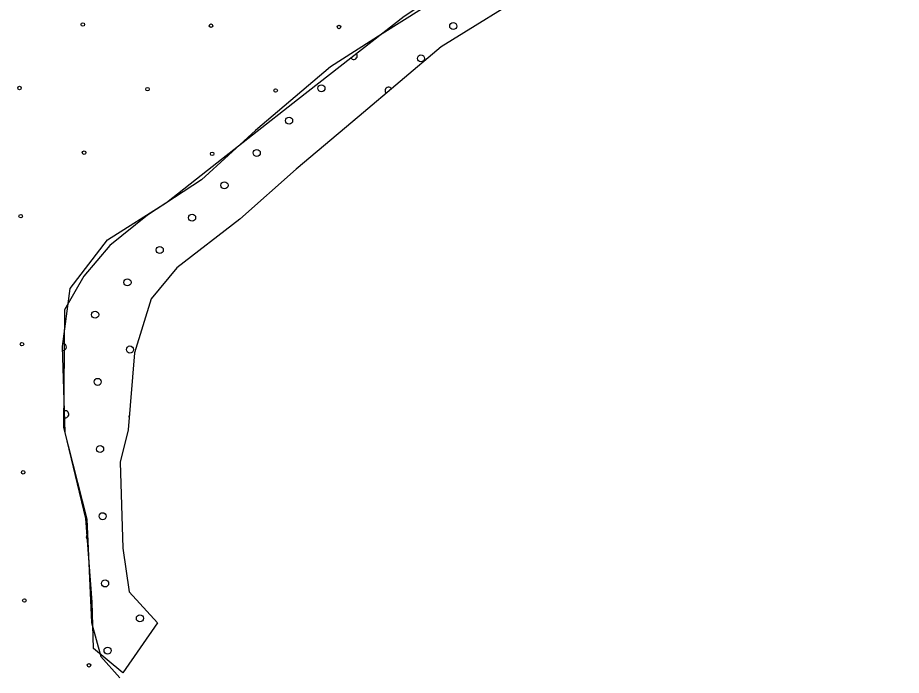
# Model space of a CAD drawing. Extents: x 1612280 to 1883141, y 560852 to 780851.
# Drawn here: x 1778923 to 1781576, y 670127 to 672101 of the extents above; entities that cross this region are included whole.
import ezdxf

# ---------------------------------------------------------------- set-up
doc = ezdxf.new("R2010")
doc.units = 0
for name, color, linetype in [('DESIGN - EROSION CONTROL - Devices', 7, 'Continuous'), ('DESIGN - SCRATCH - User 1', 7, 'Continuous'), ('DESIGN - TRAFFIC CONTROL PERMANENT - Pavement Marking Text', 7, 'Continuous')]:
    doc.layers.add(name, color=color, linetype=linetype)

msp = doc.modelspace()

# ---------------------------------------------------------------- linework, layer by layer
at = {"layer": 'DESIGN - EROSION CONTROL - Devices'}
for centre in [(1779118.9, 672080.1), (1779118.9, 672080.1), (1779503.4, 672076.3), (1779503.4, 672076.3), (1779888, 672072.6), (1779888, 672072.6), (1778928.5, 671889.7), (1778928.5, 671889.7), (1779313, 671885.9), (1779313, 671885.9), (1779697.6, 671882.2), (1779697.6, 671882.2), (1779122.6, 671695.5), (1779122.6, 671695.5), (1779507.2, 671691.8), (1779507.2, 671691.8), (1778932.2, 671505.1), (1778932.2, 671505.1), (1778935.9, 671120.6), (1778935.9, 671120.6), (1778939.7, 670736), (1778939.7, 670736), (1778943.4, 670351.5), (1778943.4, 670351.5), (1779137.5, 670157.3), (1779137.5, 670157.3)]:
    msp.add_circle(centre, 5.28, dxfattribs=at)
msp.add_arc((1779133.8, 670541.9), 5.28, 96.1629, 269.0401, dxfattribs=at)
at = {"layer": 'DESIGN - SCRATCH - User 1'}
for points in [[(1781566.5, 674006.9), (1781576.4, 673914.7), (1781541.1, 673618.3), (1781491.8, 673441.9), (1781400.1, 673293.7), (1781139.2, 673032.6), (1780969.9, 672877.4), (1780892.3, 672679.8), (1780709, 672510.4), (1780363.4, 672270.5), (1780017.9, 672051.7), (1779862.7, 671953), (1779637.1, 671762.4), (1779474.9, 671614.2), (1779312.7, 671508.4), (1779199.8, 671416.6), (1779122.3, 671324.9), (1779064, 671224), (1779060.5, 670871.2), (1779131, 670596), (1779145.1, 670285.5), (1779173.3, 670183.1), (1779229.7, 670119.6)], [(1781566.5, 674006.9), (1781576.4, 673914.7), (1781541.1, 673618.3), (1781491.8, 673441.9), (1781400.1, 673293.7), (1781139.2, 673032.6), (1780969.9, 672877.4), (1780892.3, 672679.8), (1780709, 672510.4), (1780363.4, 672270.5), (1780017.9, 672051.7), (1779862.7, 671953), (1779637.1, 671762.4), (1779474.9, 671614.2), (1779312.7, 671508.4), (1779199.8, 671416.6), (1779122.3, 671324.9), (1779064, 671224), (1779060.5, 670871.2), (1779131, 670596), (1779145.1, 670285.5), (1779173.3, 670183.1), (1779229.7, 670119.6)], [(1779239.1, 670134.5), (1779150.5, 670207.8), (1779146.6, 670346.7), (1779127.4, 670597.3), (1779065.7, 670855.7), (1779058, 671114.2), (1779081.1, 671287.7), (1779192.9, 671434.3), (1779370.2, 671546.1), (1779493.5, 671642.5), (1779763.3, 671854.6), (1780083.2, 672105.3), (1780505.3, 672386.6)], [(1779239.1, 670134.5), (1779150.5, 670207.8), (1779146.6, 670346.7), (1779127.4, 670597.3), (1779065.7, 670855.7), (1779058, 671114.2), (1779081.1, 671287.7), (1779192.9, 671434.3), (1779370.2, 671546.1), (1779493.5, 671642.5), (1779763.3, 671854.6), (1780083.2, 672105.3), (1780505.3, 672386.6)], [(1780986.9, 672376.7), (1780804, 672302), (1780584.3, 672224.9), (1780480.2, 672190.2), (1780195, 672012.8), (1779948.3, 671804.5), (1779759.5, 671646.4), (1779589.9, 671496), (1779401, 671349.4), (1779323.9, 671256.9), (1779273.8, 671094.9), (1779254.5, 670863.5), (1779231.4, 670767), (1779239.1, 670508.6), (1779258.4, 670377.5), (1779343.2, 670285), (1779239.1, 670134.5)], [(1780986.9, 672376.7), (1780804, 672302), (1780584.3, 672224.9), (1780480.2, 672190.2), (1780195, 672012.8), (1779948.3, 671804.5), (1779759.5, 671646.4), (1779589.9, 671496), (1779401, 671349.4), (1779323.9, 671256.9), (1779273.8, 671094.9), (1779254.5, 670863.5), (1779231.4, 670767), (1779239.1, 670508.6), (1779258.4, 670377.5), (1779343.2, 670285), (1779239.1, 670134.5)]]:
    msp.add_lwpolyline(points, dxfattribs=at)
at = {"layer": 'DESIGN - TRAFFIC CONTROL PERMANENT - Pavement Marking Text'}
for centre in [(1780231, 672075.4), (1780231, 672075.4), (1780134, 671978.3), (1780134, 671978.3), (1779835.3, 671888.7), (1779835.3, 671888.7), (1779738.2, 671791.6), (1779738.2, 671791.6), (1779641.1, 671694.6), (1779641.1, 671694.6), (1779544.1, 671597.5), (1779544.1, 671597.5), (1779447, 671500.4), (1779447, 671500.4), (1779349.9, 671403.4), (1779349.9, 671403.4), (1779252.9, 671306.3), (1779252.9, 671306.3), (1779155.8, 671209.2), (1779155.8, 671209.2), (1779260.3, 671104.7), (1779260.3, 671104.7), (1779163.3, 671007.6), (1779163.3, 671007.6), (1779170.7, 670806), (1779170.7, 670806), (1779178.2, 670604.4), (1779178.2, 670604.4), (1779185.7, 670402.8), (1779185.7, 670402.8), (1779290.2, 670298.2), (1779290.2, 670298.2), (1779193.1, 670201.2), (1779193.1, 670201.2)]:
    msp.add_circle(centre, 10.6, dxfattribs=at)
for centre, start, end in [((1779932.4, 671985.8), 212.3714, 43.7951), ((1780036.9, 671881.3), 32.0942, 228.2529), ((1779939.8, 671784.2), 113.8473, 146.0321), ((1779058.7, 671112.1), 267.9772, 87.8777), ((1779066.2, 670910.5), 260.0219, 103.3957), ((1779267.8, 670903.1), 155.2006, 195.2769)]:
    msp.add_arc(centre, 10.6, start, end, dxfattribs=at)

doc.saveas('drawing.dxf')
